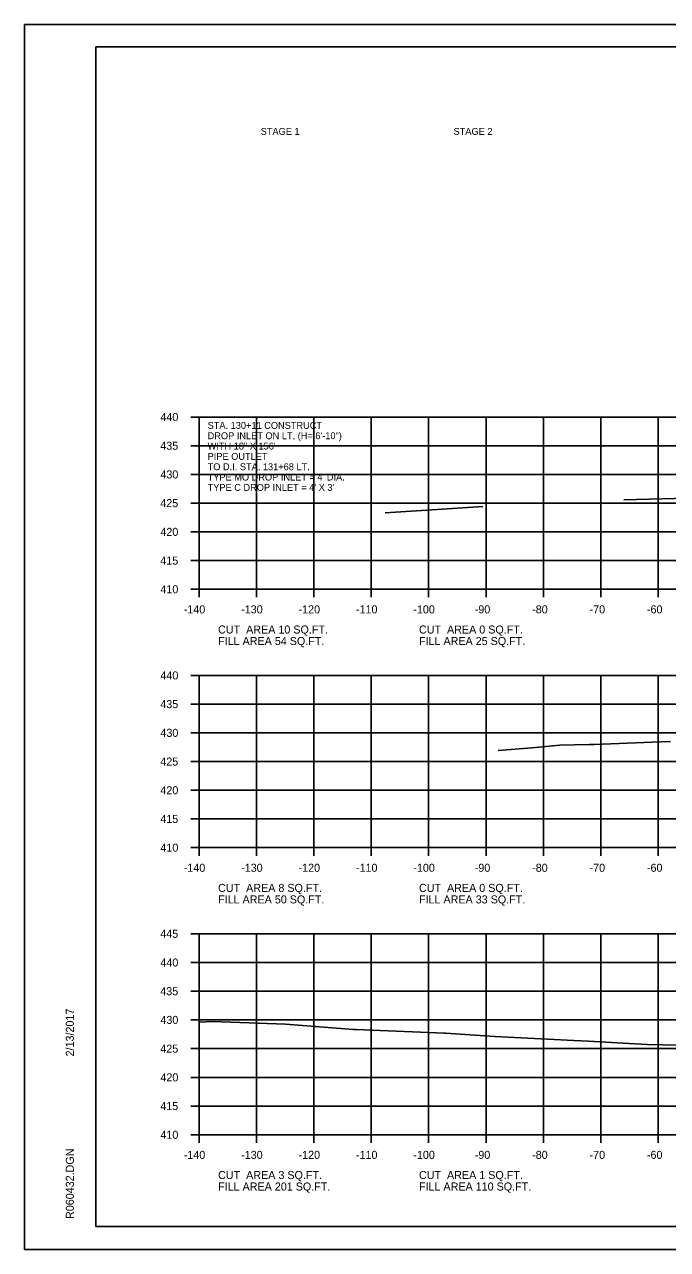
# Model space of a CAD drawing. Extents: x 1538688 to 1540766, y 656250 to 671912.
# Drawn here: x 1538687.8 to 1538799.8, y 660391.3 to 660604.7 of the extents above; entities that cross this region are included whole.
import ezdxf

# ---------------------------------------------------------------- set-up
doc = ezdxf.new("R2010")
doc.units = 0
for name, color, linetype in [('18', 7, 'Continuous'), ('22', 7, 'Continuous'), ('26', 7, 'Continuous'), ('40', 7, 'Continuous'), ('Borings', 7, 'Continuous'), ('Default', 7, 'Continuous'), ('Horizontal Alignment', 7, 'Continuous'), ('RipRap', 7, 'Continuous')]:
    doc.layers.add(name, color=color, linetype=linetype)

msp = doc.modelspace()

# ---------------------------------------------------------------- linework, layer by layer
at = {"layer": '18'}
for points in [[(1538792.21, 660521.85), (1538803.2, 660522.14)], [(1538750.6, 660519.64), (1538759.7, 660520.22), (1538767.6, 660520.72)], [(1538770.28, 660478.24), (1538776.18, 660478.67), (1538781.06, 660479.13), (1538786.18, 660479.25), (1538786.26, 660479.24), (1538787.01, 660479.28), (1538797.15, 660479.69), (1538800.3, 660479.79)], [(1538718.18, 660430.91), (1538719.43, 660430.98), (1538720.53, 660431.02), (1538733.27, 660430.55), (1538745.1, 660429.65), (1538745.54, 660429.62), (1538760.94, 660429.02), (1538761.07, 660429.01), (1538761.14, 660429.01), (1538769.69, 660428.41), (1538783.46, 660427.71), (1538786.05, 660427.58), (1538791.05, 660427.29), (1538796.24, 660427.01), (1538810.17, 660426.75)]]:
    msp.add_lwpolyline(points, dxfattribs=at)
at = {"layer": '22'}
for p, q in [((1538718.18, 660536.3), (1538998.18, 660536.3)), ((1538718.18, 660506.3), (1538718.18, 660536.3)), ((1538718.18, 660536.3), (1538998.18, 660536.3)), ((1538718.18, 660506.3), (1538718.18, 660536.3)), ((1538728.18, 660506.3), (1538728.18, 660536.3)), ((1538728.18, 660506.3), (1538728.18, 660536.3)), ((1538738.18, 660506.3), (1538738.18, 660536.3)), ((1538738.18, 660506.3), (1538738.18, 660536.3)), ((1538748.18, 660506.3), (1538748.18, 660536.3)), ((1538748.18, 660506.3), (1538748.18, 660536.3)), ((1538758.18, 660506.3), (1538758.18, 660536.3)), ((1538758.18, 660506.3), (1538758.18, 660536.3)), ((1538768.18, 660506.3), (1538768.18, 660536.3)), ((1538768.18, 660506.3), (1538768.18, 660536.3)), ((1538778.18, 660506.3), (1538778.18, 660536.3)), ((1538778.18, 660506.3), (1538778.18, 660536.3)), ((1538788.18, 660506.3), (1538788.18, 660536.3)), ((1538788.18, 660506.3), (1538788.18, 660536.3)), ((1538798.18, 660506.3), (1538798.18, 660536.3)), ((1538798.18, 660506.3), (1538798.18, 660536.3)), ((1538718.18, 660531.3), (1538998.18, 660531.3)), ((1538718.18, 660531.3), (1538998.18, 660531.3)), ((1538718.18, 660526.3), (1538998.18, 660526.3)), ((1538718.18, 660521.3), (1538998.18, 660521.3)), ((1538718.18, 660521.3), (1538998.18, 660521.3)), ((1538718.18, 660516.3), (1538998.18, 660516.3)), ((1538718.18, 660516.3), (1538998.18, 660516.3)), ((1538718.18, 660511.3), (1538998.18, 660511.3)), ((1538718.18, 660511.3), (1538998.18, 660511.3)), ((1538718.18, 660506.3), (1538998.18, 660506.3)), ((1538718.18, 660506.3), (1538998.18, 660506.3)), ((1538718.18, 660491.3), (1538998.18, 660491.3)), ((1538718.18, 660461.3), (1538718.18, 660491.3)), ((1538728.18, 660461.3), (1538728.18, 660491.3)), ((1538738.18, 660461.3), (1538738.18, 660491.3)), ((1538748.18, 660461.3), (1538748.18, 660491.3)), ((1538758.18, 660461.3), (1538758.18, 660491.3)), ((1538768.18, 660461.3), (1538768.18, 660491.3)), ((1538778.18, 660461.3), (1538778.18, 660491.3)), ((1538788.18, 660461.3), (1538788.18, 660491.3)), ((1538798.18, 660461.3), (1538798.18, 660491.3)), ((1538718.18, 660486.3), (1538998.18, 660486.3)), ((1538718.18, 660481.3), (1538998.18, 660481.3)), ((1538718.18, 660476.3), (1538998.18, 660476.3)), ((1538718.18, 660471.3), (1538998.18, 660471.3)), ((1538718.18, 660466.3), (1538998.18, 660466.3)), ((1538718.18, 660461.3), (1538998.18, 660461.3)), ((1538718.18, 660446.3), (1538998.18, 660446.3)), ((1538718.18, 660411.3), (1538718.18, 660446.3)), ((1538728.18, 660411.3), (1538728.18, 660446.3)), ((1538738.18, 660411.3), (1538738.18, 660446.3)), ((1538748.18, 660411.3), (1538748.18, 660446.3)), ((1538758.18, 660411.3), (1538758.18, 660446.3)), ((1538768.18, 660411.3), (1538768.18, 660446.3)), ((1538778.18, 660411.3), (1538778.18, 660446.3)), ((1538788.18, 660411.3), (1538788.18, 660446.3)), ((1538798.18, 660411.3), (1538798.18, 660446.3)), ((1538718.18, 660441.3), (1538998.18, 660441.3)), ((1538718.18, 660436.3), (1538998.18, 660436.3)), ((1538718.18, 660431.3), (1538998.18, 660431.3)), ((1538718.18, 660426.3), (1538998.18, 660426.3)), ((1538718.18, 660421.3), (1538998.18, 660421.3)), ((1538718.18, 660416.3), (1538998.18, 660416.3)), ((1538718.18, 660411.3), (1538998.18, 660411.3))]:
    msp.add_line(p, q, dxfattribs=at)
at = {"layer": '26'}
for p, q in [((1538687.78, 660604.66), (1539021.11, 660604.66)), ((1538687.78, 660391.32), (1539021.11, 660391.32))]:
    msp.add_line(p, q, dxfattribs=at)
msp.add_lwpolyline([(1538687.77, 660604.66), (1539021.11, 660604.66), (1539021.11, 660391.32), (1538687.77, 660391.32)], close=True, dxfattribs=at)
at = {"layer": 'Borings'}
for p, q in [((1538716.78, 660536.3), (1538718.18, 660536.3)), ((1538718.18, 660506.3), (1538718.18, 660536.3)), ((1538716.78, 660531.3), (1538718.18, 660531.3)), ((1538716.78, 660526.3), (1538718.18, 660526.3)), ((1538716.78, 660521.3), (1538718.18, 660521.3)), ((1538716.78, 660516.3), (1538718.18, 660516.3)), ((1538716.78, 660511.3), (1538718.18, 660511.3)), ((1538716.78, 660506.3), (1538718.18, 660506.3)), ((1538718.18, 660506.3), (1538998.18, 660506.3)), ((1538718.18, 660504.9), (1538718.18, 660506.3)), ((1538728.18, 660504.9), (1538728.18, 660506.3)), ((1538738.18, 660504.9), (1538738.18, 660506.3)), ((1538748.18, 660504.9), (1538748.18, 660506.3)), ((1538758.18, 660504.9), (1538758.18, 660506.3)), ((1538768.18, 660504.9), (1538768.18, 660506.3)), ((1538778.18, 660504.9), (1538778.18, 660506.3)), ((1538788.18, 660504.9), (1538788.18, 660506.3)), ((1538798.18, 660504.9), (1538798.18, 660506.3)), ((1538716.78, 660491.3), (1538718.18, 660491.3)), ((1538718.18, 660461.3), (1538718.18, 660491.3)), ((1538716.78, 660486.3), (1538718.18, 660486.3)), ((1538716.78, 660481.3), (1538718.18, 660481.3)), ((1538716.78, 660476.3), (1538718.18, 660476.3)), ((1538716.78, 660471.3), (1538718.18, 660471.3)), ((1538716.78, 660466.3), (1538718.18, 660466.3)), ((1538716.78, 660461.3), (1538718.18, 660461.3)), ((1538718.18, 660461.3), (1538998.18, 660461.3)), ((1538718.18, 660459.9), (1538718.18, 660461.3)), ((1538728.18, 660459.9), (1538728.18, 660461.3)), ((1538738.18, 660459.9), (1538738.18, 660461.3)), ((1538748.18, 660459.9), (1538748.18, 660461.3)), ((1538758.18, 660459.9), (1538758.18, 660461.3)), ((1538768.18, 660459.9), (1538768.18, 660461.3)), ((1538778.18, 660459.9), (1538778.18, 660461.3)), ((1538788.18, 660459.9), (1538788.18, 660461.3)), ((1538798.18, 660459.9), (1538798.18, 660461.3)), ((1538716.78, 660446.3), (1538718.18, 660446.3)), ((1538718.18, 660411.3), (1538718.18, 660446.3)), ((1538716.78, 660441.3), (1538718.18, 660441.3)), ((1538716.78, 660436.3), (1538718.18, 660436.3)), ((1538716.78, 660431.3), (1538718.18, 660431.3)), ((1538716.78, 660426.3), (1538718.18, 660426.3)), ((1538716.78, 660421.3), (1538718.18, 660421.3)), ((1538716.78, 660416.3), (1538718.18, 660416.3)), ((1538716.78, 660411.3), (1538718.18, 660411.3)), ((1538718.18, 660411.3), (1538998.18, 660411.3)), ((1538718.18, 660409.9), (1538718.18, 660411.3)), ((1538728.18, 660409.9), (1538728.18, 660411.3)), ((1538738.18, 660409.9), (1538738.18, 660411.3)), ((1538748.18, 660409.9), (1538748.18, 660411.3)), ((1538758.18, 660409.9), (1538758.18, 660411.3)), ((1538768.18, 660409.9), (1538768.18, 660411.3)), ((1538778.18, 660409.9), (1538778.18, 660411.3)), ((1538788.18, 660409.9), (1538788.18, 660411.3)), ((1538798.18, 660409.9), (1538798.18, 660411.3))]:
    msp.add_line(p, q, dxfattribs=at)
at = {"layer": 'RipRap'}
for p, q in [((1538700.18, 660600.76), (1539016.36, 660600.76)), ((1538700.18, 660395.3), (1538700.18, 660600.76)), ((1538700.18, 660395.3), (1538700.18, 660395.3)), ((1539016.36, 660395.3), (1538700.18, 660395.3))]:
    msp.add_line(p, q, dxfattribs=at)

# ---------------------------------------------------------------- texts
at = {"layer": '40'}
for s, p in [('STA. 130+11 CONSTRUCT', (1538719.68, 660534.24)), ('WITH 18" X 156\'', (1538719.68, 660530.64)), ('DROP INLET ON LT. (H= 6\'-10") ', (1538719.68, 660532.44)), ('PIPE OUTLET', (1538719.68, 660528.84)), ('TO D.I. STA. 131+68 LT.', (1538719.68, 660527.04)), ("TYPE MO DROP INLET = 4' DIA.", (1538719.68, 660525.24)), ("TYPE C DROP INLET = 4' X 3'", (1538719.68, 660523.44))]:
    msp.add_text(s, height=1.2, dxfattribs=at).set_placement(p)
at = {"layer": 'Default'}
for s, p in [('STAGE 1', (1538728.93, 660585.44)), ('STAGE 2', (1538762.53, 660585.44))]:
    msp.add_text(s, height=1.2, dxfattribs=at).set_placement(p)
at = {"layer": 'Horizontal Alignment'}
for s, p in [('440', (1538711.45, 660535.6)), ('435', (1538711.43, 660530.6)), ('430', (1538711.45, 660525.6)), ('425', (1538711.43, 660520.6)), ('420', (1538711.45, 660515.6)), ('415', (1538711.43, 660510.6)), ('410', (1538711.45, 660505.6)), ('-140', (1538715.52, 660502.1)), ('-130', (1538725.52, 660502.1)), ('-120', (1538735.52, 660502.1)), ('-110', (1538745.52, 660502.1)), ('-100', (1538755.52, 660502.1)), ('-90', (1538766.22, 660502.1)), ('-80', (1538776.22, 660502.1)), ('-70', (1538786.22, 660502.1)), ('-60', (1538796.22, 660502.1)), ('CUT  AREA 10 SQ.FT.', (1538721.5, 660498.59)), ('CUT  AREA 0 SQ.FT.', (1538756.5, 660498.59)), ('FILL AREA 54 SQ.FT.', (1538721.5, 660496.59)), ('FILL AREA 25 SQ.FT.', (1538756.5, 660496.59)), ('440', (1538711.45, 660490.6)), ('435', (1538711.43, 660485.6)), ('430', (1538711.45, 660480.6)), ('425', (1538711.43, 660475.6)), ('420', (1538711.45, 660470.6)), ('415', (1538711.43, 660465.6)), ('410', (1538711.45, 660460.6)), ('-140', (1538715.52, 660457.1)), ('-130', (1538725.52, 660457.1)), ('-120', (1538735.52, 660457.1)), ('-110', (1538745.52, 660457.1)), ('-100', (1538755.52, 660457.1)), ('-90', (1538766.22, 660457.1)), ('-80', (1538776.22, 660457.1)), ('-70', (1538786.22, 660457.1)), ('-60', (1538796.22, 660457.1)), ('CUT  AREA 8 SQ.FT.', (1538721.5, 660453.59)), ('CUT  AREA 0 SQ.FT.', (1538756.5, 660453.59)), ('FILL AREA 50 SQ.FT.', (1538721.5, 660451.59)), ('FILL AREA 33 SQ.FT.', (1538756.5, 660451.59)), ('445', (1538711.43, 660445.6)), ('440', (1538711.45, 660440.6)), ('435', (1538711.43, 660435.6)), ('430', (1538711.45, 660430.6)), ('425', (1538711.43, 660425.6)), ('420', (1538711.45, 660420.6)), ('415', (1538711.43, 660415.6)), ('410', (1538711.45, 660410.6)), ('-140', (1538715.52, 660407.1)), ('-130', (1538725.52, 660407.1)), ('-120', (1538735.52, 660407.1)), ('-110', (1538745.52, 660407.1)), ('-100', (1538755.52, 660407.1)), ('-90', (1538766.22, 660407.1)), ('-80', (1538776.22, 660407.1)), ('-70', (1538786.22, 660407.1)), ('-60', (1538796.22, 660407.1)), ('CUT  AREA 3 SQ.FT.', (1538721.5, 660403.59)), ('CUT  AREA 1 SQ.FT.', (1538756.5, 660403.59)), ('FILL AREA 201 SQ.FT.', (1538721.5, 660401.59)), ('FILL AREA 110 SQ.FT.', (1538756.5, 660401.59))]:
    msp.add_text(s, height=1.4, dxfattribs=at).set_placement(p)
at = {"layer": 'RipRap'}
for s, p in [('2/13/2017', (1538696.37, 660424.94)), ('R060432.DGN', (1538696.37, 660396.63))]:
    msp.add_text(s, height=1.4, rotation=90, dxfattribs=at).set_placement(p)

doc.saveas('drawing.dxf')
